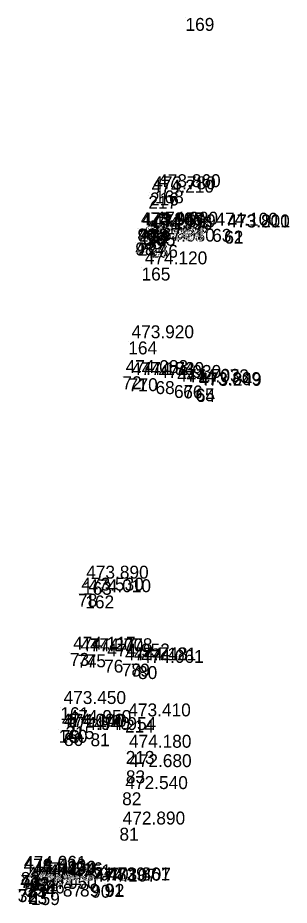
# Model space of a CAD drawing. Extents: x -874038 to -859694, y -1059487 to -1049069.
# Drawn here: x -866321.6 to -866296.4, y -1054722.4 to -1054640 of the extents above; entities that cross this region are included whole.
import ezdxf

# ---------------------------------------------------------------- set-up
doc = ezdxf.new("R2010")
doc.units = 0
doc.layers.add('Vrstva 60', color=7, linetype='Continuous')
doc.layers.add('Vrstva 61', color=7, linetype='Continuous')

msp = doc.modelspace()

# ---------------------------------------------------------------- linework, layer by layer
at = {"layer": 'Vrstva 60'}
for p, q in [((-866306.02, -1054639.99), (-866306.02, -1054639.99)), ((-866308.86, -1054656), (-866308.86, -1054656)), ((-866309.47, -1054656.51), (-866309.47, -1054656.51)), ((-866309.32, -1054656.2), (-866309.32, -1054656.2)), ((-866310.471, -1054659.545), (-866310.471, -1054659.545)), ((-866310.471, -1054659.545), (-866310.471, -1054659.545)), ((-866310.338, -1054659.565), (-866310.338, -1054659.565)), ((-866309.626, -1054659.944), (-866309.626, -1054659.944)), ((-866309.317, -1054659.721), (-866309.317, -1054659.721)), ((-866309.317, -1054659.721), (-866309.317, -1054659.721)), ((-866309.1, -1054659.48), (-866309.1, -1054659.48)), ((-866303.544, -1054659.576), (-866303.544, -1054659.576)), ((-866302.44, -1054659.737), (-866302.44, -1054659.737)), ((-866302.412, -1054659.743), (-866302.412, -1054659.743)), ((-866310.677, -1054660.84), (-866310.677, -1054660.84)), ((-866310.677, -1054660.84), (-866310.677, -1054660.84)), ((-866310.443, -1054660.876), (-866310.443, -1054660.876)), ((-866309.978, -1054660.269), (-866309.978, -1054660.269)), ((-866309.518, -1054661.018), (-866309.518, -1054661.018)), ((-866309.518, -1054661.018), (-866309.518, -1054661.018)), ((-866309.4, -1054661.05), (-866309.4, -1054661.05)), ((-866310.1, -1054663.17), (-866310.1, -1054663.17)), ((-866311.33, -1054670.03), (-866311.33, -1054670.03)), ((-866311.879, -1054673.263), (-866311.879, -1054673.263)), ((-866311.311, -1054673.455), (-866311.311, -1054673.455)), ((-866310.38, -1054673.442), (-866310.38, -1054673.442)), ((-866308.81, -1054673.713), (-866308.81, -1054673.713)), ((-866307.086, -1054674.076), (-866307.086, -1054674.076)), ((-866306.229, -1054674.115), (-866306.229, -1054674.115)), ((-866305.103, -1054674.38), (-866305.103, -1054674.38)), ((-866305.051, -1054674.447), (-866305.051, -1054674.447)), ((-866315.54, -1054692.35), (-866315.54, -1054692.35)), ((-866315.99, -1054693.46), (-866315.99, -1054693.46)), ((-866315.32, -1054693.61), (-866315.32, -1054693.61)), ((-866316.751, -1054698.95), (-866316.751, -1054698.95)), ((-866316.051, -1054699.108), (-866316.051, -1054699.108)), ((-866315.19, -1054699.086), (-866315.19, -1054699.086)), ((-866313.576, -1054699.578), (-866313.576, -1054699.578)), ((-866311.931, -1054699.933), (-866311.931, -1054699.933)), ((-866311.114, -1054699.945), (-866311.114, -1054699.945)), ((-866310.426, -1054700.173), (-866310.426, -1054700.173)), ((-866317.64, -1054703.99), (-866317.64, -1054703.99)), ((-866311.63, -1054705.14), (-866311.63, -1054705.14)), ((-866317.8, -1054706.09), (-866317.8, -1054706.09)), ((-866317.59, -1054706.12), (-866317.59, -1054706.12)), ((-866317.16, -1054705.75), (-866317.16, -1054705.75)), ((-866317.29, -1054706.39), (-866317.29, -1054706.39)), ((-866314.837, -1054706.41), (-866314.837, -1054706.41)), ((-866311.57, -1054708.05), (-866311.57, -1054708.05)), ((-866311.55, -1054709.85), (-866311.55, -1054709.85)), ((-866311.9, -1054711.89), (-866311.9, -1054711.89)), ((-866312.15, -1054715.18), (-866312.15, -1054715.18)), ((-866321.303, -1054719.29), (-866321.303, -1054719.29)), ((-866321.35, -1054719.56), (-866321.35, -1054719.56)), ((-866321.35, -1054719.56), (-866321.35, -1054719.56)), ((-866321, -1054720.31), (-866321, -1054720.31)), ((-866320.486, -1054719.886), (-866320.486, -1054719.886)), ((-866320.41, -1054719.75), (-866320.41, -1054719.75)), ((-866320.41, -1054719.75), (-866320.41, -1054719.75)), ((-866319.795, -1054719.891), (-866319.795, -1054719.891)), ((-866319.025, -1054720.079), (-866319.025, -1054720.079)), ((-866321.59, -1054720.88), (-866321.59, -1054720.88)), ((-866321.59, -1054720.88), (-866321.59, -1054720.88)), ((-866320.814, -1054720.377), (-866320.814, -1054720.377)), ((-866320.772, -1054720.4), (-866320.772, -1054720.4)), ((-866320.64, -1054721.07), (-866320.64, -1054721.07)), ((-866320.64, -1054721.07), (-866320.64, -1054721.07)), ((-866317.405, -1054720.372), (-866317.405, -1054720.372)), ((-866315.813, -1054720.369), (-866315.813, -1054720.369)), ((-866314.776, -1054720.476), (-866314.776, -1054720.476)), ((-866313.537, -1054720.371), (-866313.537, -1054720.371)), ((-866313.476, -1054720.397), (-866313.476, -1054720.397)), ((-866320.36, -1054721.16), (-866320.36, -1054721.16))]:
    msp.add_line(p, q, dxfattribs=at)

# ---------------------------------------------------------------- texts
for s, p in [('169', (-866306.02, -1054641.19)), ('168', (-866308.86, -1054657.2)), ('217', (-866309.47, -1054657.71)), ('216', (-866309.32, -1054657.4)), ('49', (-866310.471, -1054660.745)), ('94', (-866310.471, -1054660.745)), ('228', (-866310.338, -1054660.765)), ('235', (-866309.626, -1054661.144)), ('34', (-866309.317, -1054660.921)), ('91', (-866309.317, -1054660.921)), ('167', (-866309.1, -1054660.68)), ('63', (-866303.544, -1054660.776)), ('62', (-866302.44, -1054660.937)), ('61', (-866302.412, -1054660.943)), ('48', (-866310.677, -1054662.04)), ('93', (-866310.677, -1054662.04)), ('227', (-866310.443, -1054662.076)), ('95', (-866309.978, -1054661.469)), ('35', (-866309.518, -1054662.218)), ('92', (-866309.518, -1054662.218)), ('166', (-866309.4, -1054662.25)), ('165', (-866310.1, -1054664.37)), ('164', (-866311.33, -1054671.23)), ('72', (-866311.879, -1054674.463)), ('71', (-866311.311, -1054674.655)), ('70', (-866310.38, -1054674.642)), ('68', (-866308.81, -1054674.913)), ('67', (-866307.086, -1054675.276)), ('66', (-866306.229, -1054675.315)), ('65', (-866305.103, -1054675.58)), ('64', (-866305.051, -1054675.647)), ('163', (-866315.54, -1054693.55)), ('78', (-866315.99, -1054694.66)), ('162', (-866315.32, -1054694.81)), ('73', (-866316.751, -1054700.15)), ('74', (-866316.051, -1054700.308)), ('75', (-866315.19, -1054700.286)), ('76', (-866313.576, -1054700.778)), ('78', (-866311.931, -1054701.133)), ('79', (-866311.114, -1054701.145)), ('80', (-866310.426, -1054701.373)), ('161', (-866317.64, -1054705.19)), ('214', (-866311.63, -1054706.34)), ('160', (-866317.8, -1054707.29)), ('79', (-866317.59, -1054707.32)), ('215', (-866317.16, -1054706.95)), ('80', (-866317.29, -1054707.59)), ('81', (-866314.837, -1054707.61)), ('213', (-866311.57, -1054709.25)), ('83', (-866311.55, -1054711.05)), ('82', (-866311.9, -1054713.09)), ('81', (-866312.15, -1054716.38)), ('83', (-866321.303, -1054720.49)), ('4', (-866321.35, -1054720.76)), ('73', (-866321.35, -1054720.76)), ('5', (-866321, -1054721.51)), ('921', (-866320.486, -1054721.086)), ('62', (-866320.41, -1054720.95)), ('1', (-866320.41, -1054720.95)), ('84', (-866319.795, -1054721.091)), ('86', (-866319.025, -1054721.279)), ('3', (-866321.59, -1054722.08)), ('72', (-866321.59, -1054722.08)), ('154', (-866320.814, -1054721.577)), ('234', (-866320.772, -1054721.6)), ('2', (-866320.64, -1054722.27)), ('63', (-866320.64, -1054722.27)), ('159', (-866320.36, -1054722.36)), ('87', (-866317.405, -1054721.572)), ('89', (-866315.813, -1054721.569)), ('90', (-866314.776, -1054721.676)), ('91', (-866313.537, -1054721.571)), ('92', (-866313.476, -1054721.597))]:
    msp.add_text(s, height=1.2, dxfattribs=at).set_placement(p)
at = {"layer": 'Vrstva 61'}
for s, p in [('474.210', (-866309.17, -1054656.21)), ('473.780', (-866309.02, -1054655.9)), ('473.860', (-866308.56, -1054655.7)), ('474.395', (-866310.171, -1054659.245)), ('473.845', (-866310.171, -1054659.245)), ('473.957', (-866310.038, -1054659.265)), ('474.996', (-866309.326, -1054659.644)), ('474.399', (-866309.017, -1054659.421)), ('474.049', (-866309.017, -1054659.421)), ('474.080', (-866308.8, -1054659.18)), ('474.100', (-866303.244, -1054659.276)), ('473.800', (-866302.14, -1054659.437)), ('473.211', (-866302.112, -1054659.443)), ('474.395', (-866310.377, -1054660.54)), ('473.845', (-866310.377, -1054660.54)), ('474.399', (-866309.678, -1054659.969)), ('473.973', (-866310.143, -1054660.576)), ('474.399', (-866309.218, -1054660.718)), ('474.049', (-866309.218, -1054660.718)), ('474.080', (-866309.1, -1054660.75)), ('474.120', (-866309.8, -1054662.87)), ('473.920', (-866311.03, -1054669.73)), ('474.083', (-866311.579, -1054672.963)), ('474.184', (-866311.011, -1054673.155)), ('474.739', (-866310.08, -1054673.142)), ('474.930', (-866308.51, -1054673.413)), ('474.703', (-866306.786, -1054673.776)), ('474.073', (-866305.929, -1054673.815)), ('473.809', (-866304.803, -1054674.08)), ('473.249', (-866304.751, -1054674.147)), ('473.890', (-866315.24, -1054692.05)), ('473.530', (-866315.69, -1054693.16)), ('474.010', (-866315.02, -1054693.31)), ('474.117', (-866316.451, -1054698.65)), ('474.200', (-866315.751, -1054698.808)), ('474.778', (-866314.89, -1054698.786)), ('474.952', (-866313.276, -1054699.278)), ('474.748', (-866311.631, -1054699.633)), ('474.121', (-866310.814, -1054699.645)), ('474.061', (-866310.126, -1054699.873)), ('473.450', (-866317.34, -1054703.69)), ('473.410', (-866311.33, -1054704.84)), ('474.000', (-866317.5, -1054705.79)), ('474.140', (-866317.29, -1054705.82)), ('474.950', (-866316.86, -1054705.45)), ('474.940', (-866316.99, -1054706.09)), ('474.954', (-866314.537, -1054706.11)), ('474.180', (-866311.27, -1054707.75)), ('472.680', (-866311.25, -1054709.55)), ('472.540', (-866311.6, -1054711.59)), ('472.890', (-866311.85, -1054714.88)), ('474.061', (-866321.003, -1054718.99)), ('474.430', (-866321.05, -1054719.26)), ('473.530', (-866321.05, -1054719.26)), ('474.494', (-866320.186, -1054719.586)), ('474.430', (-866320.11, -1054719.45)), ('474.130', (-866320.11, -1054719.45)), ('474.216', (-866319.495, -1054719.591)), ('474.751', (-866318.725, -1054719.779)), ('474.430', (-866321.29, -1054720.58)), ('473.530', (-866321.29, -1054720.58)), ('474.530', (-866320.7, -1054720.01)), ('474.472', (-866320.514, -1054720.077)), ('475.041', (-866320.472, -1054720.1)), ('474.970', (-866317.105, -1054720.072)), ('474.829', (-866315.513, -1054720.069)), ('474.107', (-866314.476, -1054720.176)), ('473.861', (-866313.237, -1054720.071)), ('473.407', (-866313.176, -1054720.097)), ('474.440', (-866320.34, -1054720.77)), ('474.140', (-866320.34, -1054720.77)), ('474.050', (-866320.06, -1054720.86))]:
    msp.add_text(s, height=1.2, dxfattribs=at).set_placement(p)

doc.saveas('drawing.dxf')
